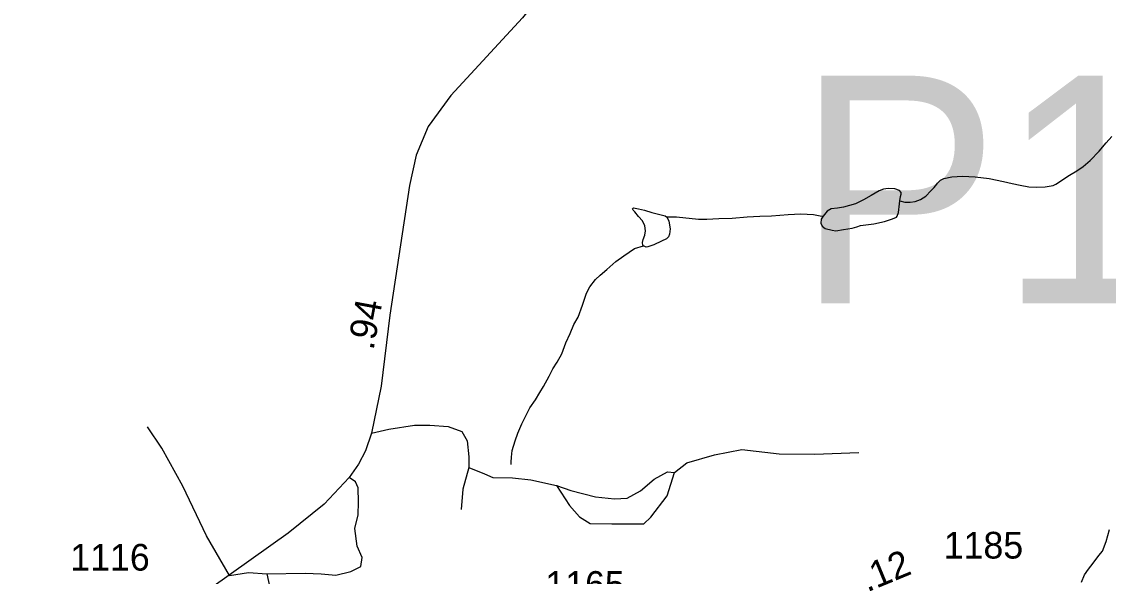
# Model space of a CAD drawing. Extents: x 2126262 to 2293712, y 749403 to 919119.
# Drawn here: x 2158706 to 2163795, y 829076 to 831672 of the extents above; entities that cross this region are included whole.
import ezdxf

# ---------------------------------------------------------------- set-up
doc = ezdxf.new("R2010")
doc.units = 0
for name, color, linetype in [('Exist Hydrographic Misc Water Feature', 7, 'Continuous'), ('Exist Road Non-System Type 51', 7, 'Continuous'), ('Exist Road Secondary Mileage Hundredths English Label', 7, 'Continuous'), ('Exist Road Secondary Structure Pipe Number Label', 7, 'Continuous'), ('Exist Road Secondary Type 51 Attributed', 7, 'Continuous'), ('Exist Road Secondary Type 51 Number Label', 7, 'Continuous')]:
    doc.layers.add(name, color=color, linetype=linetype)

msp = doc.modelspace()

# ---------------------------------------------------------------- linework, layer by layer
at = {"layer": 'Exist Hydrographic Misc Water Feature'}
for points in [[(2162818.6, 830833.4), (2162842.6, 830827.6), (2162866.6, 830827.7), (2162890.6, 830829.9), (2162916.2, 830840), (2162940.2, 830856.1), (2162964, 830880.2), (2162980, 830896.4), (2162992.1, 830912.4), (2162996, 830916.4), (2163009.7, 830930.5), (2163025.7, 830938.6), (2163061.8, 830946.8), (2163111.9, 830949.1), (2163171.7, 830945.4), (2163237.8, 830937.8), (2163303.8, 830924.2), (2163345.8, 830914.4), (2163381.9, 830906.6), (2163423.7, 830898.9), (2163459.8, 830897), (2163499.8, 830899.3), (2163537.7, 830905.5), (2163549.8, 830911.5), (2163613.6, 830953.9), (2163647.7, 830974.1), (2163677.4, 830994.2), (2163711, 831022.4), (2163752.8, 831066.7), (2163784.6, 831104.8), (2163812.5, 831135)], [(2162818.6, 830833.4), (2162822.3, 830853.5), (2162824.4, 830865.5), (2162824.4, 830873.5), (2162818, 830881.4), (2162796.1, 830889.3), (2162764.1, 830891.1), (2162742.1, 830889), (2162722.3, 830880.9), (2162684.3, 830858.7), (2162648.6, 830838.5), (2162610.5, 830820.3), (2162554.7, 830804), (2162526.8, 830799.8), (2162496.9, 830795.6), (2162478.9, 830785.5), (2162459, 830761.4)], [(2161618.1, 830622.7), (2161614.2, 830626.7), (2161613.7, 830638.7), (2161615.8, 830652.7), (2161623.6, 830672.7), (2161627.5, 830692.7), (2161623.6, 830716.7), (2161613.3, 830740.7), (2161595.3, 830760.5), (2161577, 830782.4), (2161569, 830790.4), (2161567, 830796.4), (2161571.1, 830800.4), (2161595.1, 830796.6), (2161623, 830790.7), (2161657, 830778.9), (2161695.2, 830769.1), (2161719.1, 830763.2), (2161725.1, 830759.3)], [(2162459, 830761.4), (2162451, 830747.3), (2162449.1, 830729.4), (2162455.3, 830715.4), (2162469.2, 830703.5), (2162501.2, 830695.7), (2162519.3, 830693.8), (2162555.3, 830700), (2162595.3, 830706.2), (2162617.3, 830712.4), (2162635.1, 830718.4), (2162697, 830726.8), (2162747.1, 830737), (2162785, 830749.3), (2162802.8, 830757.3), (2162806.7, 830761.4), (2162812.9, 830779.4), (2162816.6, 830819.4), (2162818.6, 830833.4)], [(2161725.1, 830759.3), (2161729.4, 830755.3), (2161737.4, 830739.3), (2161743.5, 830703.4), (2161739.6, 830677.4), (2161735.8, 830665.4), (2161725.9, 830655.3), (2161701.7, 830645.2), (2161665.8, 830627), (2161638.1, 830618.8), (2161630.2, 830616.8), (2161618.1, 830622.7)], [(2161725.1, 830759.3), (2161773.1, 830759.5), (2161875.4, 830748.1), (2161915, 830748.4), (2161971.2, 830750.7), (2162033.1, 830753), (2162103, 830759.4), (2162163.1, 830761.7), (2162217, 830764.1), (2162295.1, 830770.5), (2162354.8, 830772.9), (2162414.9, 830769.2), (2162445, 830763.3), (2162459, 830761.4)], [(2160997.8, 829599.5), (2160997.8, 829609.5), (2160999.8, 829633.4), (2161003.5, 829665.5), (2161017.2, 829709.5), (2161029.1, 829745.6), (2161048.8, 829789.7), (2161066.5, 829827.8), (2161086.4, 829863.9), (2161112, 829902), (2161132.1, 829936.2), (2161149.7, 829964.2), (2161175.5, 830012.3), (2161193.4, 830046.5), (2161213.1, 830078.5), (2161234.8, 830116.7), (2161254.5, 830168.8), (2161274.4, 830212.8), (2161292, 830255), (2161312.1, 830289.1), (2161331.6, 830345.2), (2161351.3, 830401.2), (2161367.1, 830431.4), (2161392.9, 830465.5), (2161414.8, 830485.6), (2161446.6, 830511.8), (2161488.3, 830550), (2161526.4, 830576.2), (2161576, 830610.5), (2161618.1, 830622.7)], [(2163670.2, 829048.7), (2163684.2, 829082.8), (2163702, 829108.9), (2163723.7, 829137), (2163751.6, 829173.2), (2163767.6, 829193.3), (2163785.2, 829239.3), (2163800.8, 829295.4)]]:
    msp.add_lwpolyline(points, dxfattribs=at)
at = {"layer": 'Exist Road Non-System Type 51'}
for points in [[(2159678.5, 829079.7), (2159571.1, 829265.4), (2159459.5, 829497.2), (2159361.9, 829675.9), (2159294.9, 829776.4)], [(2160344.7, 829746.4), (2160424.6, 829764.6), (2160546, 829782.7), (2160617.2, 829784.1), (2160703.6, 829777.1), (2160767.8, 829753.4), (2160791.5, 829710.1), (2160799.2, 829635.4), (2160800.6, 829585.1)], [(2161763.9, 829562.1), (2161820.4, 829607.5), (2161950.2, 829645.2), (2162078.5, 829668.9), (2162254.3, 829649.4), (2162419, 829648), (2162626.8, 829654.9)], [(2160800.6, 829585.1), (2160771.3, 829484.6), (2160764.3, 829388.2)], [(2160800.6, 829585.1), (2160873.2, 829555.8), (2160912.2, 829537.7), (2161004.3, 829536.3), (2161090.8, 829527.9), (2161210.8, 829501.4)], [(2159854.3, 829088.1), (2160032.7, 829090.7), (2160108, 829087.9), (2160176.4, 829080.9), (2160247.5, 829099.1), (2160294.2, 829122.1), (2160299.8, 829164), (2160276.1, 829217.1), (2160266.3, 829299.4), (2160281.7, 829363.7), (2160283.1, 829422.3), (2160281.6, 829490.2), (2160269.1, 829518.1), (2160239.4, 829539.1)], [(2161210.8, 829501.4), (2161278.4, 829478.3), (2161392.8, 829447.6), (2161482.1, 829437.8), (2161542.1, 829442), (2161603.5, 829475.5), (2161667.7, 829531.4), (2161730.5, 829564.9), (2161763.9, 829562.1)], [(2161210.8, 829501.4), (2161271.5, 829407.1), (2161317.5, 829354), (2161367.7, 829323.3), (2161469.6, 829321.9), (2161620.2, 829321.9), (2161652.3, 829352.6), (2161729.1, 829453.2), (2161763.9, 829562.1)], [(2159678.5, 829079.7), (2159767.1, 829093), (2159854.3, 829088.1)], [(2159854.3, 829088.1), (2159883.6, 828951.2), (2159882.2, 828842.3), (2159911.5, 828647.2)]]:
    msp.add_lwpolyline(points, dxfattribs=at)
at = {"layer": 'Exist Road Secondary Type 51 Attributed'}
msp.add_lwpolyline([(2161317.5, 832047.1), (2161207.3, 831889.4), (2161051, 831691.1), (2160714.8, 831326.6), (2160608.8, 831181.4), (2160553, 831047.4), (2160522.3, 830905), (2160430.5, 830298.7), (2160388.7, 829966.3), (2160344.7, 829746.4), (2160316.1, 829663.3), (2160282.6, 829600.5), (2160239.4, 829539.1), (2160122.9, 829414.1), (2159954.1, 829277.3), (2158510.9, 828251.8)], dxfattribs=at)

# ---------------------------------------------------------------- texts
at = {"layer": 'Exist Road Secondary Mileage Hundredths English Label'}
for s, rotation, p in [('.94', 79.4983, (2160353, 830131.2)), ('.12', 22.4222, (2162666, 829000.4))]:
    msp.add_text(s, height=125, rotation=rotation, dxfattribs=at).set_placement(p)
at = {"layer": 'Exist Road Secondary Structure Pipe Number Label'}
msp.add_text('P155', height=1066.27, dxfattribs=at).set_placement((2162334.1, 830353.4))
at = {"layer": 'Exist Road Secondary Type 51 Number Label'}
for s, p in [('1185', (2163024.6, 829159)), ('1116', (2158933.2, 829102.5)), ('1165', (2161158.1, 828975.1))]:
    msp.add_text(s, height=125, dxfattribs=at).set_placement(p)

doc.saveas('drawing.dxf')
